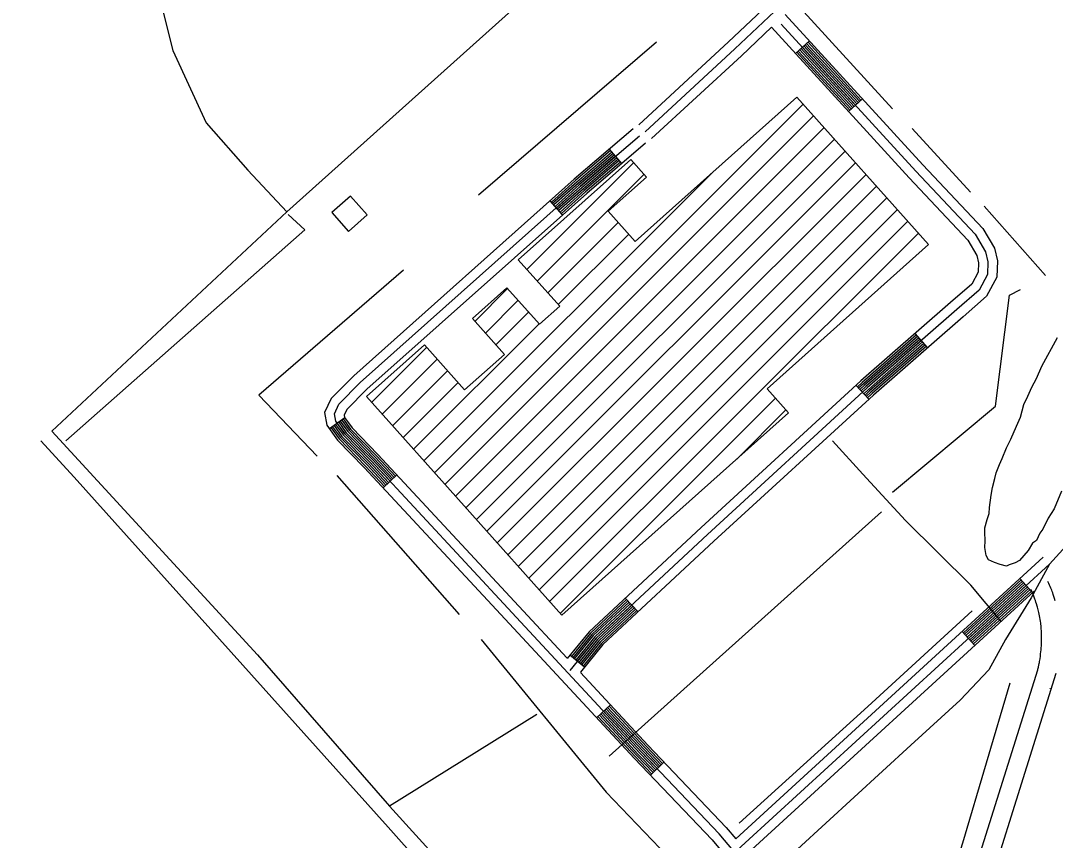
# Model space of a CAD drawing. Extents: x 3161514 to 3199414, y 831166 to 856601.
# Drawn here: x 3176450 to 3178098, y 843833 to 845139 of the extents above; entities that cross this region are included whole.
import ezdxf

# ---------------------------------------------------------------- set-up
doc = ezdxf.new("R2010")
doc.units = 0
for name, color, linetype in [('V-BLDG-OTLN', 7, 'Continuous'), ('V-ROAD-CNTR', 7, 'Continuous'), ('V-SITE-VEGE', 7, 'Continuous'), ('V-TOPO-SHOR', 7, 'Continuous')]:
    doc.layers.add(name, color=color, linetype=linetype)

msp = doc.modelspace()

# ---------------------------------------------------------------- linework, layer by layer
at = {"layer": 'V-BLDG-OTLN'}
for p, q in [((3177109.1, 844418.5), (3177696.3, 845005.8)), ((3177125.7, 844399.9), (3177713, 844987.1)), ((3177142.4, 844381.2), (3177729.7, 844968.5)), ((3177159.1, 844362.5), (3177746.4, 844949.8)), ((3177175.8, 844343.8), (3177763.1, 844931.1)), ((3177192.5, 844325.2), (3177779.7, 844912.4)), ((3177256.3, 844742.5), (3177426.4, 844912.7)), ((3177092.4, 844437.2), (3177553.1, 844897.9)), ((3177209.1, 844306.5), (3177796.4, 844893.8)), ((3177272.9, 844723.8), (3177443.1, 844894)), ((3177225.8, 844287.8), (3177813.1, 844875.1)), ((3177242.5, 844269.1), (3177829.8, 844856.4)), ((3177259.2, 844250.5), (3177846.5, 844837.7)), ((3177275.8, 844231.8), (3177863.1, 844819.1)), ((3177289.6, 844705.2), (3177401.7, 844817.3)), ((3177292.5, 844213.1), (3177879.8, 844800.4)), ((3177306.3, 844686.5), (3177418.4, 844798.6)), ((3177173.5, 844659.7), (3177225.6, 844711.9)), ((3177190.1, 844641), (3177242.3, 844693.2)), ((3177206.8, 844622.4), (3177259, 844674.5)), ((3177075.7, 844455.9), (3177275.7, 844655.8)), ((3177009, 844530.6), (3177096.6, 844618.2)), ((3177025.7, 844511.9), (3177113.3, 844599.5)), ((3177042.3, 844493.2), (3177130, 844580.9)), ((3177059, 844474.6), (3177146.6, 844562.2)), ((3177309.2, 844194.4), (3177652.2, 844537.4)), ((3177590.4, 844440.3), (3177668.9, 844518.7))]:
    msp.add_line(p, q, dxfattribs=at)
for points in [[(3177896.1, 844782.2), (3177638.8, 844552.4), (3177673, 844514.1), (3177311.8, 844191.5), (3177000.7, 844539.9), (3177093, 844622.3), (3177157.1, 844550.5), (3177220.4, 844607.1), (3177169.5, 844664.2), (3177224.4, 844713.2), (3177276.2, 844655.2), (3177308.5, 844684.1), (3177242.6, 844757.8), (3177421.8, 844917.8), (3177446.9, 844889.7), (3177385.8, 844835.2), (3177428.8, 844786.9), (3177686.4, 845017)], [(3176972.2, 844802.9), (3177002.1, 844829.5), (3176975.6, 844859.4), (3176945.7, 844832.9)]]:
    msp.add_lwpolyline(points, close=True, dxfattribs=at)
at = {"layer": 'V-ROAD-CNTR'}
for p, q in [((3177706.3, 845106.6), (3177684.1, 845086.4)), ((3177790.6, 845014.3), (3177768.5, 844994.1)), ((3177407.3, 844911.3), (3177387.7, 844934.1)), ((3177313.2, 844829.4), (3177293.3, 844851.8)), ((3177894.5, 844617.8), (3177874.8, 844640.4)), ((3177800.8, 844535.6), (3177780.6, 844557.7)), ((3176966.3, 844505.9), (3176942, 844488.3)), ((3177049.3, 844415), (3177027.3, 844394.6)), ((3178078.4, 844283.7), (3177589, 843835.3)), ((3178061.8, 844227.8), (3178041.5, 844250)), ((3177433.4, 844196.7), (3177412.9, 844218.6)), ((3178064, 844229.9), (3177608.3, 843812.4)), ((3177969.6, 844143.4), (3177949.4, 844165.5)), ((3177348.1, 844108.5), (3177324.9, 844127.5)), ((3177389.3, 844048.5), (3177367.3, 844028.1)), ((3177474.6, 843957.3), (3177452.9, 843936.6))]:
    msp.add_line(p, q, dxfattribs=at)
for points in [[(3177748.4, 845266.4), (3177577.4, 845104.9), (3177434.5, 844972.8)], [(3177759, 845255.8), (3177587.7, 845093.9), (3177444.7, 844961.8)], [(3177667.7, 845148.8), (3177886.9, 844909), (3177982.5, 844807.4), (3178000.9, 844776.1), (3178005.6, 844756.1), (3178004.8, 844730.3), (3177988.5, 844700), (3177950.9, 844667.1), (3177808.2, 844542.3), (3177554.1, 844309.3), (3177377.4, 844144.5), (3177341.7, 844100.6)], [(3177645.9, 845128.2), (3177864.9, 844888.6), (3177958.4, 844789.3), (3177972.7, 844764.8), (3177975.5, 844753.1), (3177975, 844738.3), (3177964.7, 844719), (3177931.2, 844689.7), (3177788.2, 844564.7), (3177533.7, 844331.3), (3177355.5, 844165), (3177320.6, 844122.2)], [(3177661.5, 845133.4), (3177875.9, 844898.8), (3177970.4, 844798.4), (3177986.8, 844770.5), (3177990.5, 844754.6), (3177989.9, 844734.3), (3177976.6, 844709.5), (3177941, 844678.4), (3177798.2, 844553.5), (3177543.9, 844320.3), (3177366.4, 844154.8), (3177324.6, 844103.4)], [(3177645.9, 845128.2), (3177597.9, 845083), (3177454.9, 844950.8)], [(3177688.6, 845090.4), (3177772.9, 844998.1)], [(3177690.8, 845092.4), (3177775.1, 845000.2)], [(3177693, 845094.5), (3177777.3, 845002.2)], [(3177695.2, 845096.5), (3177779.5, 845004.2)], [(3177697.4, 845098.5), (3177781.7, 845006.2)], [(3177699.6, 845100.5), (3177784, 845008.3)], [(3177701.8, 845102.6), (3177786.2, 845010.3)], [(3177704.1, 845104.6), (3177788.4, 845012.3)], [(3177686.3, 845088.4), (3177770.7, 844996.1)], [(3178894.1, 845010.6), (3178654.2, 844800.1), (3178465.3, 844628.5), (3178320.4, 844483.9), (3178136.8, 844325.9), (3178088.5, 844272.7), (3178059.4, 844218.9), (3178018.8, 844152.5), (3177992, 844104.2), (3177946.3, 844055.8), (3177867.8, 843984.2), (3177687.1, 843818.6), (3177537.3, 843682.8)], [(3177425.7, 844966.6), (3177331.8, 844886.2), (3176980.6, 844573.1), (3176944.4, 844536.6), (3176934.2, 844514.4), (3176937.6, 844494.4), (3176954.8, 844470.6), (3176997.3, 844426.9), (3177221.7, 844185.2), (3177427.2, 843963.6), (3177551.5, 843833.3), (3177566.9, 843815.1)], [(3177631.1, 843762), (3177562.7, 843843.3), (3177438.1, 843973.8), (3177232.7, 844195.4), (3177008.2, 844437.2), (3176966.3, 844480.3), (3176951.8, 844500.4), (3176949.8, 844512.3), (3176956.9, 844527.9), (3176991, 844562.3), (3177341.7, 844874.9), (3177435.5, 844955.2)], [(3177445.2, 844943.8), (3177351.6, 844863.6), (3177001.3, 844551.4), (3176969.5, 844519.3), (3176965.3, 844510.3), (3176966, 844506.4), (3176977.8, 844490), (3177019.1, 844447.6), (3177243.7, 844205.6), (3177320.2, 844123.1)], [(3177389.7, 844931.8), (3177333.8, 844883.9), (3177295.3, 844849.5)], [(3177391.6, 844929.5), (3177335.8, 844881.6), (3177297.3, 844847.3)], [(3177393.6, 844927.2), (3177337.8, 844879.4), (3177299.3, 844845.1)], [(3177395.6, 844924.9), (3177339.7, 844877.1), (3177301.2, 844842.8)], [(3177397.5, 844922.7), (3177341.7, 844874.9), (3177303.2, 844840.6)], [(3177399.5, 844920.4), (3177343.7, 844872.6), (3177305.2, 844838.3)], [(3177401.4, 844918.1), (3177345.7, 844870.3), (3177307.2, 844836.1)], [(3177403.4, 844915.8), (3177347.6, 844868.1), (3177309.2, 844833.9)], [(3177405.3, 844913.6), (3177349.6, 844865.8), (3177311.2, 844831.6)], [(3177876.7, 844638.1), (3177790.2, 844562.4), (3177782.6, 844555.5)], [(3177878.7, 844635.9), (3177792.2, 844560.2), (3177784.6, 844553.3)], [(3177880.7, 844633.6), (3177794.2, 844558), (3177786.7, 844551.1)], [(3177882.7, 844631.4), (3177796.2, 844555.7), (3177788.7, 844548.9)], [(3177884.6, 844629.1), (3177798.2, 844553.5), (3177790.7, 844546.6)], [(3177886.6, 844626.8), (3177800.2, 844551.3), (3177792.7, 844544.4)], [(3177888.6, 844624.6), (3177802.2, 844549), (3177794.8, 844542.2)], [(3177890.6, 844622.3), (3177804.2, 844546.8), (3177796.8, 844540)], [(3177892.5, 844620.1), (3177806.2, 844544.5), (3177798.8, 844537.8)], [(3176954.2, 844497.1), (3176966.3, 844480.3), (3177008.2, 844437.2), (3177038.3, 844404.8)], [(3176956.6, 844498.8), (3176968.6, 844482.2), (3177010.4, 844439.3), (3177040.5, 844406.9)], [(3176959, 844500.6), (3176970.9, 844484.2), (3177012.5, 844441.4), (3177042.7, 844408.9)], [(3176961.5, 844502.4), (3176973.2, 844486.1), (3177014.7, 844443.4), (3177044.9, 844410.9)], [(3176963.9, 844504.1), (3176975.5, 844488.1), (3177016.9, 844445.5), (3177047.1, 844413)], [(3176944.5, 844490.1), (3176957.1, 844472.6), (3176999.5, 844429), (3177029.5, 844396.7)], [(3176946.9, 844491.8), (3176959.4, 844474.5), (3177001.7, 844431), (3177031.7, 844398.7)], [(3176949.3, 844493.6), (3176961.7, 844476.4), (3177003.8, 844433.1), (3177033.9, 844400.7)], [(3176951.7, 844495.3), (3176964, 844478.4), (3177006, 844435.2), (3177036.1, 844402.8)], [(3178012.2, 844181), (3177963.4, 844239.3), (3177859.4, 844342.6), (3177791.3, 844416.1), (3177743, 844469.3)], [(3178088.5, 844272.7), (3177207.4, 843465.4), (3176085.7, 842416.7)], [(3178043.6, 844247.7), (3177951.4, 844163.3)], [(3178045.6, 844245.5), (3177953.4, 844161.1)], [(3178047.6, 844243.3), (3177955.4, 844158.9)], [(3178049.6, 844241.1), (3177957.5, 844156.7)], [(3178051.7, 844238.9), (3177959.5, 844154.5)], [(3178053.7, 844236.7), (3177961.5, 844152.2)], [(3178055.7, 844234.5), (3177963.5, 844150)], [(3178057.7, 844232.3), (3177965.6, 844147.8)], [(3178069.1, 844205.8), (3178068.1, 844209.3), (3178067.1, 844212.2), (3178066.3, 844214.7), (3178065.5, 844216.9), (3178064.8, 844218.8), (3178064.2, 844220.4), (3178063, 844223.4), (3178062.1, 844225.5), (3178061.4, 844227.1), (3178060.3, 844229.6), (3178059.1, 844232.2)], [(3178097.8, 844214.3), (3178096.7, 844218.1), (3178095.6, 844221.5), (3178094.6, 844224.5), (3178093.7, 844227.1), (3178092.9, 844229.3), (3178092.1, 844231.3), (3178090.8, 844234.7), (3178089.7, 844237.3), (3178088.8, 844239.3), (3178087.5, 844242.2), (3178086.2, 844244.9)], [(3177415, 844216.4), (3177357.7, 844163), (3177327.2, 844125.6)], [(3178059.8, 844230), (3177967.6, 844145.6)], [(3177417, 844214.3), (3177359.9, 844160.9), (3177329.5, 844123.7)], [(3177419.1, 844212.1), (3177362.1, 844158.9), (3177331.8, 844121.8)], [(3177421.1, 844209.9), (3177364.3, 844156.8), (3177334.2, 844119.9)], [(3177423.2, 844207.7), (3177366.4, 844154.8), (3177336.5, 844118)], [(3177425.2, 844205.5), (3177368.6, 844152.7), (3177338.8, 844116.1)], [(3177427.3, 844203.3), (3177370.8, 844150.6), (3177341.1, 844114.2)], [(3177429.3, 844201.1), (3177373, 844148.6), (3177343.5, 844112.3)], [(3177431.3, 844198.9), (3177375.2, 844146.5), (3177345.8, 844110.4)], [(3178070, 844104.6), (3178070.1, 844105.3), (3178070.6, 844107.2), (3178071, 844108.8), (3178071.3, 844110.2), (3178071.5, 844111.3), (3178071.7, 844112.3), (3178071.9, 844113.1), (3178072.1, 844113.8), (3178072.3, 844115), (3178072.5, 844115.8), (3178072.6, 844116.3), (3178072.7, 844117.1), (3178072.8, 844117.9), (3178073.5, 844122.1), (3178074.1, 844126.1), (3178074.5, 844129.8), (3178074.9, 844133.2), (3178075.2, 844136.5), (3178075.5, 844139.6), (3178075.7, 844142.4), (3178075.8, 844145.1), (3178075.9, 844147.6), (3178076, 844149.9), (3178076, 844152.1), (3178076.1, 844154.2), (3178076, 844158), (3178076, 844161.4), (3178075.8, 844164.3), (3178075.7, 844166.9), (3178075.6, 844169.1), (3178075.4, 844171), (3178075.1, 844174.5), (3178074.8, 844177), (3178074.6, 844178.9), (3178074.2, 844181.7), (3178073.8, 844184.6), (3178073.2, 844187.7), (3178072.7, 844190.5), (3178072.2, 844193.2), (3178071.6, 844195.7), (3178071.1, 844198.1), (3178070.6, 844200.2), (3178070, 844202.3), (3178069.5, 844204.2), (3178069, 844206)], [(3177822.2, 843298.4), (3177913.8, 843607.6), (3178070, 844104.6)], [(3177341.7, 844099.9), (3177449, 843984.1), (3177573.9, 843853.3), (3177589, 843835.3)], [(3177851, 843289.9), (3177942.5, 843598.9), (3178099.4, 844098.9)], [(3178089.1, 844075.2), (3178089.1, 844075.1), (3178089.1, 844074.9)], [(3177373.9, 844034.2), (3177433.7, 843969.7), (3177459.4, 843942.8)], [(3177376.1, 844036.3), (3177435.9, 843971.8), (3177461.5, 843944.9)], [(3177378.3, 844038.3), (3177438.1, 843973.8), (3177463.7, 843947)], [(3177380.5, 844040.3), (3177440.3, 843975.9), (3177465.9, 843949.1)], [(3177382.7, 844042.4), (3177442.5, 843977.9), (3177468.1, 843951.1)], [(3177384.9, 844044.4), (3177444.6, 843980), (3177470.2, 843953.2)], [(3177387.1, 844046.5), (3177446.8, 843982.1), (3177472.4, 843955.3)], [(3177369.5, 844030.1), (3177429.4, 843965.6), (3177455, 843938.7)], [(3177371.7, 844032.2), (3177431.5, 843967.7), (3177457.2, 843940.8)]]:
    msp.add_lwpolyline(points, dxfattribs=at)
at = {"layer": 'V-SITE-VEGE'}
msp.add_lwpolyline([(3178107.7, 844388.9), (3178095.9, 844361.1), (3178086.5, 844345.9), (3178078.1, 844328.8), (3178073, 844322.2), (3178067.7, 844310.7), (3178061.7, 844306.1), (3178054.4, 844294.7), (3178041.1, 844278.7), (3178034.2, 844275.1), (3178024.3, 844271.6), (3178020.4, 844269.8), (3178009.8, 844272.1), (3178001.2, 844275.4), (3177991.6, 844279.6), (3177988, 844286.6), (3177985.6, 844299.3), (3177986, 844310), (3177985.5, 844323.6), (3177985.8, 844330.4), (3177989.2, 844343.9), (3177992.5, 844353.5), (3177992.9, 844363.2), (3177995.6, 844382.5), (3177998, 844395.1), (3178001.5, 844409.5), (3178003.8, 844418.2), (3178009.2, 844431.6), (3178013.4, 844441.2), (3178019.9, 844458.4), (3178027.3, 844471.7), (3178035.9, 844492.8), (3178042.3, 844507.1), (3178047.9, 844527.3), (3178054.3, 844540.7), (3178060.7, 844555), (3178068, 844568.4), (3178076.5, 844588.4), (3178101.6, 844634.1)], dxfattribs=at)
at = {"layer": 'V-TOPO-SHOR'}
for p, q in [((3177462.5, 845104.3), (3177179.2, 844860.9)), ((3177962.7, 844865.3), (3177869.7, 844967.1)), ((3178082.2, 844732.5), (3177984.8, 844843.2)), ((3176953.5, 844413.8), (3177148.2, 844192.5)), ((3177387.3, 843966.8), (3177821, 844356.3)), ((3177272.2, 844033.2), (3177037.6, 843887.1))]:
    msp.add_line(p, q, dxfattribs=at)
for points in [[(3176639.2, 845303.5), (3176692.3, 845091.1), (3176745.4, 844976), (3176811.8, 844900.7), (3176873.8, 844834.3), (3177431.5, 845334.5), (3177577.6, 845467.3), (3177745.8, 845268.1)], [(3177838.7, 844998.1), (3177697.1, 845153), (3177767.9, 845215), (3177785.6, 845259.3), (3177843.2, 845308)], [(3176873.8, 844834.3), (3176499.8, 844484.6), (3176827.3, 844128.3), (3177037.6, 843887.1), (3177236.8, 843668), (3177276.6, 843619.3), (3177435.9, 843778.6), (3177511.2, 843789.7)], [(3176521.9, 844469.2), (3176902.6, 844805.6), (3176876, 844829.9)], [(3177059.7, 844741.4), (3176829.5, 844542.2), (3176922.5, 844444.8)], [(3177838.7, 844387.3), (3178002.5, 844524.5), (3178024.7, 844701.5), (3178042.4, 844710.4)], [(3177250, 843612.6), (3177035.4, 843853.9), (3176535.2, 844411.6), (3176482.1, 844469.2)], [(3177965.4, 844198.4), (3177799.2, 844046.2), (3177594.2, 843860)], [(3177183.6, 844152.7), (3177382.8, 843909.2), (3177480.2, 843807.4)], [(3177687.1, 842953.2), (3177693.2, 842970.6), (3177709.7, 843043.4), (3177721.5, 843078.2), (3177726.8, 843092.8), (3177764.9, 843202.9), (3177773.8, 843227.9), (3177774.6, 843231.7), (3177773.3, 843235.5), (3177773, 843243.9), (3177773.2, 843250.1), (3177774.1, 843255.4), (3177789, 843305), (3177794.3, 843315.4), (3177797.3, 843323.7), (3177819.2, 843386.9), (3177835.9, 843452.4), (3177839.2, 843463), (3177842.7, 843481.9), (3177852.9, 843505.6), (3177866.7, 843554.4), (3177896.6, 843657.3), (3177950.6, 843828.7), (3178026, 844083.5)]]:
    msp.add_lwpolyline(points, dxfattribs=at)

doc.saveas('drawing.dxf')
